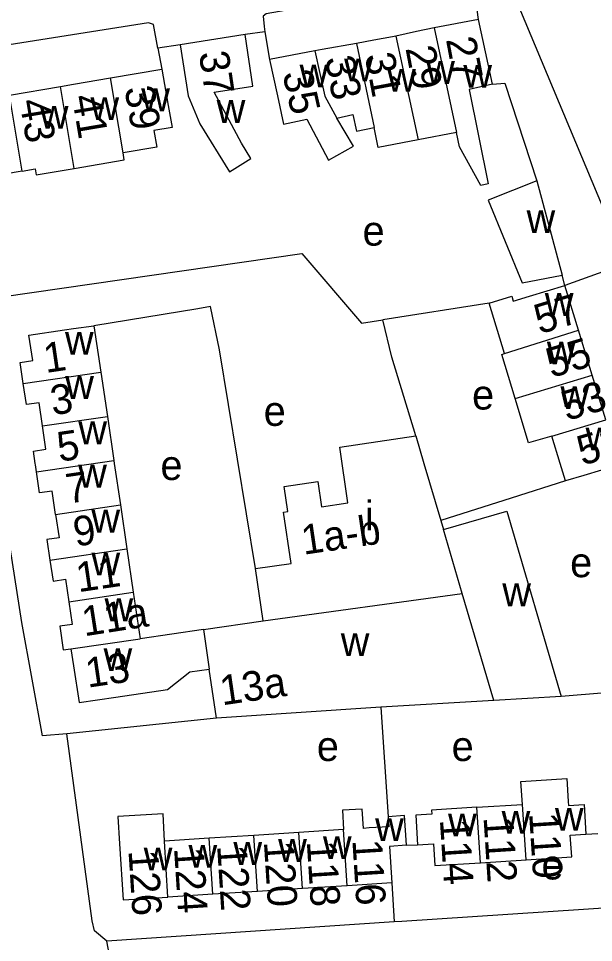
# Model space of a CAD drawing. Extents: x 159045 to 160918, y 380454 to 382516.
# Drawn here: x 159492.6 to 159570, y 381185.5 to 381309.9 of the extents above; entities that cross this region are included whole.
import ezdxf

# ---------------------------------------------------------------- set-up
doc = ezdxf.new("R2010")
doc.units = 0
for name, color, linetype in [('BLT_Basislijn', 7, 'Continuous'), ('BLT_Bebouwing', 7, 'Continuous'), ('BLT_Centroide', 7, 'Continuous'), ('BLT_Huisnummer', 7, 'Continuous'), ('BLT_Huisnummer_ tussenligend', 7, 'Continuous'), ('BLT_Huisnummer_reeks', 7, 'Continuous'), ('BLT_Onderverdeling_panden', 7, 'Continuous'), ('BLT_Vlakafsluiter', 7, 'Continuous')]:
    doc.layers.add(name, color=color, linetype=linetype)

msp = doc.modelspace()

# ---------------------------------------------------------------- linework, layer by layer
at = {"layer": 'BLT_Basislijn'}
for p, q in [((159554.53, 381309.83), (159553.82, 381315.27)), ((159525.78, 381308.16), (159523.1, 381307.77)), ((159525.78, 381308.16), (159526.39, 381304.42)), ((159514.38, 381306.42), (159511.37, 381305.95)), ((159511.37, 381305.95), (159511.91, 381303.14)), ((159574.42, 381276.97), (159566.19, 381273.99)), ((159566.19, 381273.99), (159565.8, 381275.36)), ((159555.99, 381271.6), (159541.68, 381269.33)), ((159538.78, 381268.89), (159541.68, 381269.33)), ((159524.5, 381235.83), (159519.66, 381265.32)), ((159571.65, 381219.1), (159565.68, 381218.58)), ((159541.37, 381217.17), (159542.37, 381202.41)), ((159519.24, 381215.68), (159499.09, 381213.57)), ((159569.02, 381200.05), (159570.63, 381200.16)), ((159544.83, 381198.55), (159546.35, 381198.61)), ((159542.89, 381193.5), (159543.19, 381188.24))]:
    msp.add_line(p, q, dxfattribs=at)
for points in [[(159553.82, 381315.27), (159552.89, 381315.32), (159525.95, 381310.56), (159525.54, 381310.24), (159525.66, 381308.89), (159525.78, 381308.16)], [(159559.99, 381311.51), (159574.42, 381276.97)], [(159511.37, 381305.95), (159510.75, 381309.14), (159510.11, 381309.35), (159486.18, 381305.61), (159483.61, 381304.35), (159482.06, 381301.81), (159481.95, 381300.06), (159483.18, 381291.21), (159483.32, 381290.36)], [(159556.42, 381301.08), (159558.08, 381301.24), (159562.42, 381288.07)], [(159486.26, 381271.85), (159530.77, 381278.29), (159538.78, 381268.89)], [(159499.09, 381213.57), (159495.83, 381213.3), (159493.05, 381228.59), (159486.26, 381271.85)], [(159519.66, 381265.32), (159518.44, 381271.13), (159516.73, 381270.82), (159502.73, 381268.53)], [(159546.11, 381253.7), (159542.87, 381264.33), (159541.68, 381269.33)], [(159566.25, 381247.65), (159558.95, 381245.32), (159549.46, 381242.32)], [(159504.47, 381185.66), (159502.82, 381187.01), (159502.5, 381188.38), (159499.09, 381213.57)], [(159573.47, 381190.24), (159544.22, 381188.3), (159543.19, 381188.24)], [(159543.19, 381188.24), (159504.47, 381185.66)]]:
    msp.add_lwpolyline(points, dxfattribs=at)
at = {"layer": 'BLT_Bebouwing'}
for p, q in [((159554.53, 381309.83), (159548.57, 381308.69)), ((159556.42, 381301.08), (159554.53, 381309.83)), ((159523.1, 381307.77), (159514.38, 381306.42)), ((159532.52, 381305.57), (159526.39, 381304.42)), ((159504.97, 381301.94), (159511.91, 381303.14)), ((159491.36, 381299.62), (159498.25, 381300.78)), ((159551.59, 381294.59), (159546.4, 381293.6)), ((159562.42, 381288.07), (159565.8, 381275.36)), ((159568.02, 381267.95), (159566.19, 381273.99)), ((159558.05, 381264.8), (159555.99, 381271.6)), ((159502.73, 381268.53), (159503.66, 381262.3)), ((159569.85, 381261.91), (159568.02, 381267.95)), ((159503.66, 381262.3), (159504.55, 381256.34)), ((159571.68, 381255.88), (159569.85, 381261.91)), ((159504.55, 381256.34), (159505.43, 381250.38)), ((159506.31, 381244.42), (159507.18, 381238.48)), ((159549.46, 381242.32), (159549.82, 381241.08)), ((159507.18, 381238.48), (159508.03, 381232.64)), ((159517.51, 381227.63), (159525.53, 381228.81)), ((159517.51, 381227.63), (159508.95, 381226.38)), ((159519.24, 381215.68), (159518.27, 381222.28)), ((159565.68, 381218.58), (159556.6, 381218.05)), ((159556.6, 381218.05), (159541.37, 381217.17)), ((159541.37, 381217.17), (159519.24, 381215.68)), ((159554.34, 381203.67), (159560.48, 381204.06)), ((159524.3, 381199.89), (159518.27, 381199.5)), ((159530.34, 381200.28), (159524.3, 381199.89)), ((159536.37, 381200.67), (159530.34, 381200.28)), ((159518.27, 381199.5), (159512.23, 381199.11)), ((159554.82, 381196.21), (159560.96, 381196.6)), ((159530.82, 381192.73), (159524.78, 381192.34)), ((159536.85, 381193.11), (159530.82, 381192.73)), ((159542.89, 381193.5), (159536.85, 381193.11)), ((159518.75, 381191.96), (159512.71, 381191.57)), ((159524.78, 381192.34), (159518.75, 381191.96))]:
    msp.add_line(p, q, dxfattribs=at)
for points in [[(159548.57, 381308.69), (159546.21, 381308.21), (159543.4, 381307.57)], [(159514.38, 381306.42), (159515.42, 381299.51), (159517.03, 381295.75), (159521.02, 381289.28), (159523.9, 381291.1), (159522.62, 381293.17), (159518.94, 381300.04), (159524.14, 381300.82), (159523.1, 381307.77)], [(159543.4, 381307.57), (159542.98, 381307.49), (159540.43, 381307.04), (159538.1, 381306.6)], [(159538.1, 381306.6), (159533.47, 381305.75), (159532.52, 381305.57)], [(159526.39, 381304.42), (159527.48, 381299.54), (159528.3, 381295.7), (159531.43, 381296.4), (159534.36, 381290.86), (159537.71, 381292.76), (159535.48, 381296.52)], [(159498.25, 381300.78), (159500, 381301.08), (159504.97, 381301.94)], [(159511.91, 381303.14), (159512.75, 381298.21), (159513.26, 381295.27), (159510.82, 381294.86), (159511.2, 381292.59), (159506.67, 381291.83)], [(159556.42, 381301.08), (159553.29, 381300.4), (159555.83, 381287.65), (159554.86, 381287.46), (159552, 381292.66), (159551.59, 381294.59)], [(159535.48, 381296.52), (159537.63, 381296.99), (159538.12, 381294.75), (159540.5, 381295.27)], [(159546.4, 381293.6), (159541.04, 381292.58), (159540.5, 381295.27)], [(159500.09, 381289.72), (159506.8, 381290.89), (159506.67, 381291.83)], [(159493.06, 381289.4), (159485.9, 381288.17), (159485.49, 381290.58)], [(159493.06, 381289.4), (159494.83, 381289.7), (159494.97, 381288.87), (159500.09, 381289.72)], [(159562.42, 381288.07), (159555.85, 381285.46), (159560.41, 381274.35), (159565.8, 381275.36)], [(159555.99, 381271.6), (159559.03, 381272.52), (159559.22, 381271.88), (159561.4, 381272.54), (159566.19, 381273.99)], [(159493.99, 381267.27), (159498.8, 381267.98), (159500, 381268.16), (159502.73, 381268.53)], [(159493.23, 381260.77), (159492.81, 381263.61), (159494.49, 381263.85), (159493.99, 381267.27)], [(159559.49, 381258.77), (159557.7, 381264.69), (159558.05, 381264.8)], [(159495.82, 381255.05), (159495.36, 381258.18), (159493.65, 381257.93), (159493.23, 381260.77)], [(159564.43, 381253.69), (159561.3, 381252.79), (159559.49, 381258.77)], [(159494.99, 381248.85), (159494.85, 381249.8), (159494.83, 381250), (159494.58, 381251.67), (159496.28, 381251.92), (159495.82, 381255.05)], [(159524.5, 381235.83), (159529.3, 381236.53), (159528.29, 381243.43), (159528.86, 381243.51), (159528.36, 381246.91), (159532.89, 381247.57), (159533.39, 381244.17), (159536.96, 381244.7), (159535.86, 381252.2), (159546.11, 381253.7)], [(159546.11, 381253.7), (159547.2, 381250), (159549.46, 381242.32)], [(159566.25, 381247.65), (159565.55, 381250), (159564.43, 381253.69)], [(159505.43, 381250.38), (159505.49, 381250), (159506.31, 381244.42)], [(159573.51, 381249.82), (159568.72, 381248.39), (159566.25, 381247.65)], [(159497.58, 381243.13), (159497.12, 381246.28), (159495.39, 381246.02), (159494.99, 381248.85)], [(159549.82, 381241.08), (159558.37, 381243.59), (159565.68, 381218.58)], [(159497.58, 381243.13), (159498.05, 381239.99), (159496.4, 381239.75), (159496.81, 381236.95)], [(159496.81, 381236.95), (159497.23, 381234.16), (159498.91, 381234.41), (159499.36, 381231.36)], [(159525.53, 381228.81), (159524.5, 381235.83)], [(159508.03, 381232.64), (159508.95, 381226.38)], [(159499.36, 381231.36), (159499.81, 381228.3), (159498.14, 381228.06), (159498.61, 381224.89), (159499.65, 381225.04)], [(159499.65, 381225.04), (159499.99, 381222.72), (159500.74, 381217.78), (159505.69, 381218.51), (159512.65, 381219.53), (159515.68, 381221.91), (159518.27, 381222.28)], [(159560.48, 381204.06), (159560.24, 381207.15), (159566.43, 381207.54), (159566.63, 381204.45), (159566.66, 381203.91), (159568.76, 381204.05), (159569.02, 381200.05)], [(159554.34, 381203.67), (159548.21, 381203.28), (159548.25, 381202.75), (159546.1, 381202.61), (159546.35, 381198.61)], [(159512.23, 381199.11), (159512.09, 381202.81), (159505.96, 381202.42), (159506.19, 381198.74), (159506.67, 381191.19), (159512.71, 381191.57)], [(159542.37, 381202.41), (159542.46, 381201.05), (159539.84, 381200.89), (159539.04, 381200.84), (159538.87, 381203.44), (159536.21, 381203.27), (159536.37, 381200.67)], [(159544.83, 381198.55), (159544.57, 381202.55), (159542.37, 381202.41)], [(159560.96, 381196.6), (159567.1, 381196.99), (159566.91, 381199.92), (159569.02, 381200.05)], [(159546.35, 381198.61), (159548.49, 381198.74), (159548.68, 381195.82), (159554.82, 381196.21)], [(159544.83, 381198.55), (159542.57, 381198.41), (159542.89, 381193.5)]]:
    msp.add_lwpolyline(points, dxfattribs=at)
at = {"layer": 'BLT_Onderverdeling_panden'}
for p, q in [((159548.57, 381308.69), (159551.59, 381294.59)), ((159543.4, 381307.57), (159546.4, 381293.6)), ((159538.1, 381306.6), (159540.5, 381295.27)), ((159506.67, 381291.83), (159504.97, 381301.94)), ((159500.09, 381289.72), (159498.25, 381300.78)), ((159493.06, 381289.4), (159491.36, 381299.62)), ((159558.05, 381264.8), (159568.02, 381267.95)), ((159493.23, 381260.77), (159503.66, 381262.3)), ((159559.49, 381258.77), (159569.85, 381261.91)), ((159495.82, 381255.05), (159504.55, 381256.34)), ((159564.43, 381253.69), (159571.68, 381255.88)), ((159494.99, 381248.85), (159505.43, 381250.38)), ((159497.58, 381243.13), (159506.31, 381244.42)), ((159552.34, 381232.5), (159549.82, 381241.08)), ((159496.81, 381236.95), (159507.18, 381238.48)), ((159499.36, 381231.36), (159508.03, 381232.64)), ((159525.53, 381228.81), (159552.34, 381232.5)), ((159556.6, 381218.05), (159552.34, 381232.5)), ((159517.51, 381227.63), (159518.27, 381222.28)), ((159499.65, 381225.04), (159508.95, 381226.38)), ((159554.82, 381196.21), (159554.34, 381203.67)), ((159560.96, 381196.6), (159560.48, 381204.06)), ((159524.78, 381192.34), (159524.3, 381199.89)), ((159530.82, 381192.73), (159530.34, 381200.28)), ((159536.85, 381193.11), (159536.37, 381200.67)), ((159512.71, 381191.57), (159512.23, 381199.11)), ((159518.75, 381191.96), (159518.27, 381199.5))]:
    msp.add_line(p, q, dxfattribs=at)
msp.add_lwpolyline([(159532.52, 381305.57), (159533.83, 381299.49), (159535.48, 381296.52)], dxfattribs=at)
at = {"layer": 'BLT_Vlakafsluiter'}
msp.add_line((159506.86, 381173.46), (159504.47, 381185.66), dxfattribs=at)

# ---------------------------------------------------------------- texts
at = {"layer": 'BLT_Centroide'}
for s, p in [('w', (159536.44, 381301.48)), ('w', (159530.44, 381300.67)), ('w', (159542.25, 381300.09)), ('w', (159547.5, 381301.14)), ('w', (159552.5, 381300.61)), ('w', (159509.11, 381297.45)), ('w', (159502.27, 381296.27)), ('w', (159519.27, 381295.88)), ('w', (159495.45, 381295.09)), ('w', (159561.02, 381281.05)), ('e', (159538.93, 381279.34)), ('w', (159563.48, 381269.88)), ('w', (159498.84, 381264.66)), ('w', (159563.76, 381263.34)), ('w', (159498.87, 381258.69)), ('e', (159553.68, 381257.26)), ('w', (159565.58, 381257.34)), ('e', (159525.61, 381255.06)), ('w', (159500.64, 381252.59)), ('w', (159568.97, 381251.75)), ('e', (159511.7, 381247.77)), ('w', (159500.62, 381246.75)), ('i', (159539.24, 381240.97)), ('w', (159502.4, 381240.69)), ('w', (159502.41, 381234.91)), ('e', (159566.89, 381234.67)), ('w', (159557.75, 381230.77)), ('w', (159504.17, 381228.75)), ('w', (159535.99, 381224.06)), ('w', (159504.04, 381222.03)), ('e', (159532.77, 381209.91)), ('e', (159550.93, 381209.91)), ('w', (159564.84, 381200.53)), ('w', (159550.44, 381199.75)), ('w', (159557.66, 381200.12)), ('w', (159540.62, 381199.12)), ('w', (159515.48, 381195.53)), ('w', (159521.53, 381195.92)), ('w', (159527.56, 381196.31)), ('w', (159533.59, 381196.7)), ('w', (159509.45, 381195.16)), ('e', (159563.03, 381193.95))]:
    msp.add_text(s, height=4, dxfattribs=at).set_placement(p)
at = {"layer": 'BLT_Huisnummer'}
for s, rotation, p in [('27', 280.666, (159550.15, 381307.14)), ('37', 278.5466, (159516.87, 381305.31)), ('31', 280.6909, (159539.21, 381304.99)), ('35', 282.6747, (159528.12, 381302.55)), ('39', 279.5472, (159506.85, 381300.56)), ('57', 16.8088, (159562.77, 381267.39)), ('1', 8.3808, (159496.26, 381262.18)), ('51', 16.6444, (159568.54, 381249.68)), ('5', 8.3746, (159498.08, 381250.21)), ('11', 8.3843, (159500.64, 381232.64)), ('11a', 8.8822, (159501.44, 381226.7)), ('13', 8.3359, (159501.9, 381219.78)), ('13a', 8.3359, (159520.01, 381217.4)), ('110', 273.6529, (159561.36, 381202.85)), ('114', 273.6398, (159549.34, 381202.02)), ('120', 273.6472, (159525.63, 381199.04)), ('116', 273.6443, (159537.55, 381199.25)), ('126', 273.6495, (159507.39, 381197.84))]:
    msp.add_text(s, height=4, rotation=rotation, dxfattribs=at).set_placement(p)
at = {"layer": 'BLT_Huisnummer_ tussenligend'}
for s, rotation, p in [('29', 280.666, (159544.7, 381305.94)), ('33', 280.6909, (159533.84, 381304.58)), ('41', 279.5472, (159499.76, 381299.42)), ('43', 279.5472, (159492.7, 381298.84)), ('55', 16.6444, (159564.36, 381261.5)), ('53', 16.6444, (159566.41, 381255.7)), ('3', 8.3808, (159497.18, 381256.48)), ('7', 8.3746, (159499.26, 381244.58)), ('9', 8.3843, (159500.26, 381238.79)), ('112', 273.6529, (159555.22, 381202.33)), ('118', 273.6443, (159531.41, 381199.07)), ('124', 273.6472, (159513.53, 381198.19)), ('122', 273.6472, (159519.33, 381198.51))]:
    msp.add_text(s, height=4, rotation=rotation, dxfattribs=at).set_placement(p)
at = {"layer": 'BLT_Huisnummer_reeks'}
msp.add_text('1a-b', height=4, rotation=8.3379, dxfattribs=at).set_placement((159530.98, 381237.69))

doc.saveas('drawing.dxf')
